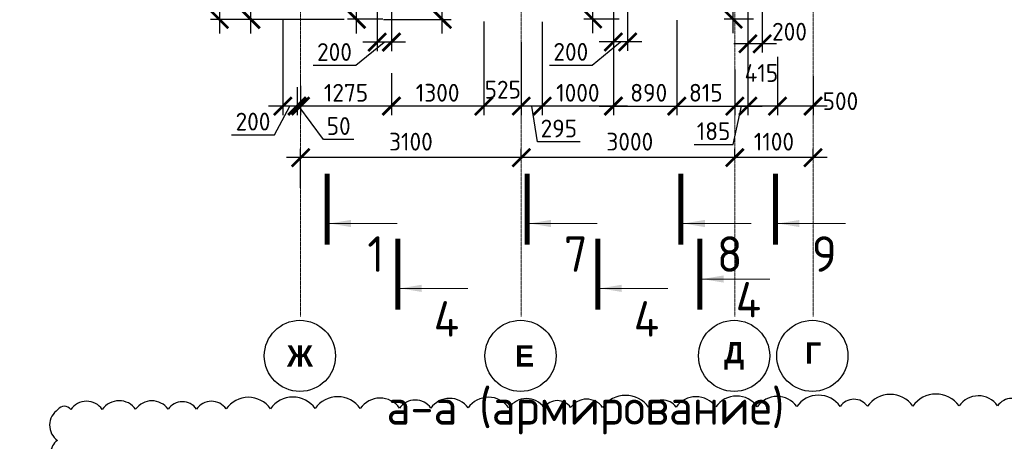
# Model space of a CAD drawing. Header units: millimetres. Extents: x 247266 to 730847, y -636031 to 10052.
# Tile 283 of 330: x 531180 to 545014, y -95396 to -89465. Entities that reach past the tile are written whole.
import ezdxf

# ---------------------------------------------------------------- set-up
doc = ezdxf.new("R2010")
doc.units = ezdxf.units.MM
doc.linetypes.add('______5', pattern=[1100, 800, -100, 100, -100])
doc.linetypes.add('осевая', pattern=[50.8, 31.75, -6.35, 6.35, -6.35])
doc.layers.add('Исправления', color=1, linetype='Continuous')
doc.layers.add('РАЗМЕРЫ', color=7, linetype='Continuous')
doc.layers.add('Оси', color=7, linetype='______5', lineweight=18)
doc.layers.add('Узлы', color=7, linetype='Continuous', lineweight=0)
doc.styles.add('Century Gothic', font='GOTHIC.TTF')
doc.styles.add('GOST-2.304_Type-B', font='GOST_Common.ttf')
doc.dimstyles.new('СПДС', dxfattribs={"dimscale": 100, "dimtxt": 2.5, "dimasz": 2.5, "dimexe": 1.25, "dimexo": 0, "dimtad": 1, "dimdec": 0, "dimtxsty": 'GOST-2.304_Type-B', "dimblk": 'ARCHTICK', "dimcen": 2.5, "dimdle": 2, "dimadec": 0, "dimazin": 2, "dimtfac": 0.75, "dimtdec": 0, "dimtmove": 1, "dimatfit": 3, "dimfxl": 1, "dimtolj": 1, "dimarcsym": 1})

# ---------------------------------------------------------------- blocks, each defined once
blk = doc.blocks.new('NSY101')
at = {"color": 0, "linetype": 'ByBlock', "lineweight": -2}
blk.add_circle((0, 0), 50, dxfattribs=at)
blk = doc.blocks.new('_ArchTick')
at = {"color": 0, "linetype": 'ByBlock', "const_width": 0.15}
blk.add_lwpolyline([(-0.5, -0.5), (0.5, 0.5)], dxfattribs=at)
blk = doc.blocks.new('*D183')
at = {"color": 0, "lineweight": -2}
for p, q in [((541227, -91406), (541227, -91281)), ((542327, -91406), (542327, -91281)), ((542527, -91406), (541027, -91406))]:
    blk.add_line(p, q, dxfattribs=at)
at = {"layer": 'DEFPOINTS', "color": 0, "ltscale": 100}
for p in [(541227, -91406), (541227, -91406), (542327, -91406)]:
    blk.add_point(p, dxfattribs=at)
at = {"color": 0, "lineweight": -2, "ltscale": 100, "xscale": 250, "yscale": 250, "zscale": 250, "rotation": 180}
blk.add_blockref('_ArchTick', (541227, -91406), dxfattribs=at)
at = {"color": 0, "lineweight": -2, "ltscale": 100, "xscale": 250, "yscale": 250, "zscale": 250}
blk.add_blockref('_ArchTick', (542327, -91406), dxfattribs=at)
at = {"color": 0, "lineweight": 0, "ltscale": 100, "insert": (541777, -91181), "char_height": 250, "width": 83333.33, "attachment_point": 5, "style": 'GOST-2.304_Type-B'}
blk.add_mtext('\\A1;1100', dxfattribs=at)
blk = doc.blocks.new('*D184')
at = {"color": 0, "lineweight": -2}
for p, q in [((538227, -91406), (538227, -91281)), ((541227, -91406), (541227, -91281)), ((541427, -91406), (538027, -91406))]:
    blk.add_line(p, q, dxfattribs=at)
at = {"layer": 'DEFPOINTS', "color": 0, "ltscale": 100}
for p in [(538227, -91406), (538227, -91406), (541227, -91406)]:
    blk.add_point(p, dxfattribs=at)
at = {"color": 0, "lineweight": -2, "ltscale": 100, "xscale": 250, "yscale": 250, "zscale": 250, "rotation": 180}
blk.add_blockref('_ArchTick', (538227, -91406), dxfattribs=at)
at = {"color": 0, "lineweight": -2, "ltscale": 100, "xscale": 250, "yscale": 250, "zscale": 250}
blk.add_blockref('_ArchTick', (541227, -91406), dxfattribs=at)
at = {"color": 0, "lineweight": 0, "ltscale": 100, "insert": (539752, -91181), "char_height": 250, "width": 83333.33, "attachment_point": 5, "style": 'GOST-2.304_Type-B'}
blk.add_mtext('\\A1;3000', dxfattribs=at)
blk = doc.blocks.new('*D185')
at = {"color": 0, "lineweight": -2}
for p, q in [((535127, -91830), (535127, -91281)), ((538227, -91406), (538227, -91281)), ((538427, -91406), (534927, -91406))]:
    blk.add_line(p, q, dxfattribs=at)
at = {"layer": 'DEFPOINTS', "color": 0, "ltscale": 100}
for p in [(535127, -91406), (538227, -91406), (535127, -91830)]:
    blk.add_point(p, dxfattribs=at)
at = {"color": 0, "lineweight": -2, "ltscale": 100, "xscale": 250, "yscale": 250, "zscale": 250, "rotation": 180}
blk.add_blockref('_ArchTick', (535127, -91406), dxfattribs=at)
at = {"color": 0, "lineweight": -2, "ltscale": 100, "xscale": 250, "yscale": 250, "zscale": 250}
blk.add_blockref('_ArchTick', (538227, -91406), dxfattribs=at)
at = {"color": 0, "lineweight": 0, "ltscale": 100, "insert": (536677, -91181), "char_height": 250, "width": 83333.33, "attachment_point": 5, "style": 'GOST-2.304_Type-B'}
blk.add_mtext('\\A1;3100', dxfattribs=at)
blk = doc.blocks.new('*D181')
at = {"color": 0, "lineweight": -2}
for p, q in [((585463, -93036), (583513, -93036)), ((583713, -93036), (583713, -93161)), ((585263, -93036), (585263, -93161))]:
    blk.add_line(p, q, dxfattribs=at)
at = {"layer": 'DEFPOINTS', "color": 0, "ltscale": 100}
for p in [(583713, -93036), (583713, -93036), (585263, -93036)]:
    blk.add_point(p, dxfattribs=at)
at = {"color": 0, "lineweight": -2, "ltscale": 100, "xscale": 250, "yscale": 250, "zscale": 250, "rotation": 180}
blk.add_blockref('_ArchTick', (583713, -93036), dxfattribs=at)
at = {"color": 0, "lineweight": -2, "ltscale": 100, "xscale": 250, "yscale": 250, "zscale": 250}
blk.add_blockref('_ArchTick', (585263, -93036), dxfattribs=at)
at = {"color": 0, "lineweight": 0, "ltscale": 100, "insert": (584488, -92811), "char_height": 250, "width": 83333.33, "attachment_point": 5, "style": 'GOST-2.304_Type-B'}
blk.add_mtext('\\A1;1550', dxfattribs=at)
blk = doc.blocks.new('*D182')
at = {"color": 0, "lineweight": -2}
for p, q in [((583913, -93036), (577813, -93036)), ((578013, -93036), (578013, -93161)), ((583713, -93036), (583713, -93161))]:
    blk.add_line(p, q, dxfattribs=at)
at = {"layer": 'DEFPOINTS', "color": 0, "ltscale": 100}
for p in [(578013, -93036), (578013, -93036), (583713, -93036)]:
    blk.add_point(p, dxfattribs=at)
at = {"color": 0, "lineweight": -2, "ltscale": 100, "xscale": 250, "yscale": 250, "zscale": 250, "rotation": 180}
blk.add_blockref('_ArchTick', (578013, -93036), dxfattribs=at)
at = {"color": 0, "lineweight": -2, "ltscale": 100, "xscale": 250, "yscale": 250, "zscale": 250}
blk.add_blockref('_ArchTick', (583713, -93036), dxfattribs=at)
at = {"color": 0, "lineweight": 0, "ltscale": 100, "insert": (580888, -92811), "char_height": 250, "width": 83333.33, "attachment_point": 5, "style": 'GOST-2.304_Type-B'}
blk.add_mtext('\\A1;5700', dxfattribs=at)
blk = doc.blocks.new('*D188')
at = {"layer": 'DEFPOINTS', "color": 0, "ltscale": 100}
for p in [(536473, -87101), (537117, -87101), (536293, -89461)]:
    blk.add_point(p, dxfattribs=at)
at = {"layer": 'РАЗМЕРЫ', "color": 0, "lineweight": -2}
for p, q in [((537117, -89661), (537117, -86901)), ((536473, -87101), (537242, -87101)), ((536293, -89461), (537242, -89461))]:
    blk.add_line(p, q, dxfattribs=at)
at = {"layer": 'РАЗМЕРЫ', "color": 0, "lineweight": -2, "ltscale": 100, "xscale": 250, "yscale": 250, "zscale": 250}
for p, rotation in [((537117, -87101), 90), ((537117, -89461), 270)]:
    blk.add_blockref('_ArchTick', p, dxfattribs=dict(at, rotation=rotation))
at = {"layer": 'РАЗМЕРЫ', "color": 0, "lineweight": 0, "ltscale": 100, "insert": (536930, -88281), "char_height": 250, "attachment_point": 5, "rotation": 90, "style": 'GOST-2.304_Type-B'}
blk.add_mtext('\\A1;2360', dxfattribs=at)
blk = doc.blocks.new('*D205')
at = {"layer": 'DEFPOINTS', "color": 0, "ltscale": 100}
for p in [(536002, -85401), (533986, -89461), (535740, -89461)]:
    blk.add_point(p, dxfattribs=at)
at = {"layer": 'РАЗМЕРЫ', "color": 0, "lineweight": -2}
for p, q in [((533986, -85201), (533986, -89661)), ((536002, -85401), (533861, -85401)), ((535740, -89461), (533861, -89461))]:
    blk.add_line(p, q, dxfattribs=at)
at = {"layer": 'РАЗМЕРЫ', "color": 0, "lineweight": -2, "ltscale": 100, "xscale": 250, "yscale": 250, "zscale": 250}
for p, rotation in [((533986, -85401), 90), ((533986, -89461), 270)]:
    blk.add_blockref('_ArchTick', p, dxfattribs=dict(at, rotation=rotation))
at = {"layer": 'РАЗМЕРЫ', "color": 0, "lineweight": 0, "ltscale": 100, "insert": (533799, -87431), "char_height": 250, "attachment_point": 5, "rotation": 90, "style": 'GOST-2.304_Type-B'}
blk.add_mtext('\\A1;4060', dxfattribs=at)
blk = doc.blocks.new('*D437')
at = {"color": 0, "lineweight": -2}
for p, q in [((557717, -91398), (557717, -91273)), ((558817, -91398), (558817, -91273)), ((559017, -91398), (557517, -91398))]:
    blk.add_line(p, q, dxfattribs=at)
at = {"layer": 'DEFPOINTS', "color": 0, "ltscale": 100}
for p in [(557717, -91398), (557717, -91398), (558817, -91398)]:
    blk.add_point(p, dxfattribs=at)
at = {"color": 0, "lineweight": -2, "ltscale": 100, "xscale": 250, "yscale": 250, "zscale": 250, "rotation": 180}
blk.add_blockref('_ArchTick', (557717, -91398), dxfattribs=at)
at = {"color": 0, "lineweight": -2, "ltscale": 100, "xscale": 250, "yscale": 250, "zscale": 250}
blk.add_blockref('_ArchTick', (558817, -91398), dxfattribs=at)
at = {"color": 0, "lineweight": 0, "ltscale": 100, "insert": (558267, -91173), "char_height": 250, "width": 83333.33, "attachment_point": 5, "style": 'GOST-2.304_Type-B'}
blk.add_mtext('\\A1;1100', dxfattribs=at)
blk = doc.blocks.new('*D438')
at = {"color": 0, "lineweight": -2}
for p, q in [((554717, -91398), (554717, -91273)), ((557717, -91398), (557717, -91273)), ((557917, -91398), (554517, -91398))]:
    blk.add_line(p, q, dxfattribs=at)
at = {"layer": 'DEFPOINTS', "color": 0, "ltscale": 100}
for p in [(554717, -91398), (554717, -91398), (557717, -91398)]:
    blk.add_point(p, dxfattribs=at)
at = {"color": 0, "lineweight": -2, "ltscale": 100, "xscale": 250, "yscale": 250, "zscale": 250, "rotation": 180}
blk.add_blockref('_ArchTick', (554717, -91398), dxfattribs=at)
at = {"color": 0, "lineweight": -2, "ltscale": 100, "xscale": 250, "yscale": 250, "zscale": 250}
blk.add_blockref('_ArchTick', (557717, -91398), dxfattribs=at)
at = {"color": 0, "lineweight": 0, "ltscale": 100, "insert": (556242, -91173), "char_height": 250, "width": 83333.33, "attachment_point": 5, "style": 'GOST-2.304_Type-B'}
blk.add_mtext('\\A1;3000', dxfattribs=at)
blk = doc.blocks.new('*D439')
at = {"color": 0, "lineweight": -2}
for p, q in [((551617, -91136), (551617, -91523)), ((554717, -91398), (554717, -91273)), ((554917, -91398), (551417, -91398))]:
    blk.add_line(p, q, dxfattribs=at)
at = {"layer": 'DEFPOINTS', "color": 0, "ltscale": 100}
for p in [(551617, -91136), (551617, -91398), (554717, -91398)]:
    blk.add_point(p, dxfattribs=at)
at = {"color": 0, "lineweight": -2, "ltscale": 100, "xscale": 250, "yscale": 250, "zscale": 250, "rotation": 180}
blk.add_blockref('_ArchTick', (551617, -91398), dxfattribs=at)
at = {"color": 0, "lineweight": -2, "ltscale": 100, "xscale": 250, "yscale": 250, "zscale": 250}
blk.add_blockref('_ArchTick', (554717, -91398), dxfattribs=at)
at = {"color": 0, "lineweight": 0, "ltscale": 100, "insert": (553167, -91173), "char_height": 250, "width": 83333.33, "attachment_point": 5, "style": 'GOST-2.304_Type-B'}
blk.add_mtext('\\A1;3100', dxfattribs=at)
blk = doc.blocks.new('*D462')
at = {"color": 0, "lineweight": -2}
for p, q in [((572386, -93283), (572386, -93158)), ((573486, -93283), (573486, -93158)), ((573686, -93283), (572186, -93283))]:
    blk.add_line(p, q, dxfattribs=at)
at = {"layer": 'DEFPOINTS', "color": 0, "ltscale": 100}
for p in [(572386, -93283), (572386, -93283), (573486, -93283)]:
    blk.add_point(p, dxfattribs=at)
at = {"color": 0, "lineweight": -2, "ltscale": 100, "xscale": 250, "yscale": 250, "zscale": 250, "rotation": 180}
blk.add_blockref('_ArchTick', (572386, -93283), dxfattribs=at)
at = {"color": 0, "lineweight": -2, "ltscale": 100, "xscale": 250, "yscale": 250, "zscale": 250}
blk.add_blockref('_ArchTick', (573486, -93283), dxfattribs=at)
at = {"color": 0, "lineweight": 0, "ltscale": 100, "insert": (572936, -93058), "char_height": 250, "width": 83333.33, "attachment_point": 5, "style": 'GOST-2.304_Type-B'}
blk.add_mtext('\\A1;1100', dxfattribs=at)
blk = doc.blocks.new('*D463')
at = {"color": 0, "lineweight": -2}
for p, q in [((569386, -93283), (569386, -93158)), ((572386, -93283), (572386, -93158)), ((572586, -93283), (569186, -93283))]:
    blk.add_line(p, q, dxfattribs=at)
at = {"layer": 'DEFPOINTS', "color": 0, "ltscale": 100}
for p in [(569386, -93283), (569386, -93283), (572386, -93283)]:
    blk.add_point(p, dxfattribs=at)
at = {"color": 0, "lineweight": -2, "ltscale": 100, "xscale": 250, "yscale": 250, "zscale": 250, "rotation": 180}
blk.add_blockref('_ArchTick', (569386, -93283), dxfattribs=at)
at = {"color": 0, "lineweight": -2, "ltscale": 100, "xscale": 250, "yscale": 250, "zscale": 250}
blk.add_blockref('_ArchTick', (572386, -93283), dxfattribs=at)
at = {"color": 0, "lineweight": 0, "ltscale": 100, "insert": (570911, -93058), "char_height": 250, "width": 83333.33, "attachment_point": 5, "style": 'GOST-2.304_Type-B'}
blk.add_mtext('\\A1;3000', dxfattribs=at)
blk = doc.blocks.new('*D464')
at = {"color": 0, "lineweight": -2}
for p, q in [((566286, -93706), (566286, -93158)), ((569386, -93283), (569386, -93158)), ((569586, -93283), (566086, -93283))]:
    blk.add_line(p, q, dxfattribs=at)
at = {"layer": 'DEFPOINTS', "color": 0, "ltscale": 100}
for p in [(566286, -93283), (569386, -93283), (566286, -93706)]:
    blk.add_point(p, dxfattribs=at)
at = {"color": 0, "lineweight": -2, "ltscale": 100, "xscale": 250, "yscale": 250, "zscale": 250, "rotation": 180}
blk.add_blockref('_ArchTick', (566286, -93283), dxfattribs=at)
at = {"color": 0, "lineweight": -2, "ltscale": 100, "xscale": 250, "yscale": 250, "zscale": 250}
blk.add_blockref('_ArchTick', (569386, -93283), dxfattribs=at)
at = {"color": 0, "lineweight": 0, "ltscale": 100, "insert": (567836, -93058), "char_height": 250, "width": 83333.33, "attachment_point": 5, "style": 'GOST-2.304_Type-B'}
blk.add_mtext('\\A1;3100', dxfattribs=at)
blk = doc.blocks.new('*D1295')
at = {"layer": 'DEFPOINTS', "color": 0, "ltscale": 100}
for p in [(541827, -89986), (542327, -90258), (541827, -90681)]:
    blk.add_point(p, dxfattribs=at)
at = {"layer": 'РАЗМЕРЫ', "color": 0, "lineweight": -2}
for p, q in [((541827, -89986), (541827, -90806)), ((542327, -90258), (542327, -90806)), ((542527, -90681), (541627, -90681))]:
    blk.add_line(p, q, dxfattribs=at)
at = {"layer": 'РАЗМЕРЫ', "color": 0, "lineweight": -2, "ltscale": 100, "xscale": 250, "yscale": 250, "zscale": 250, "rotation": 180}
blk.add_blockref('_ArchTick', (541827, -90681), dxfattribs=at)
at = {"layer": 'РАЗМЕРЫ', "color": 0, "lineweight": -2, "ltscale": 100, "xscale": 250, "yscale": 250, "zscale": 250}
blk.add_blockref('_ArchTick', (542327, -90681), dxfattribs=at)
at = {"layer": 'РАЗМЕРЫ', "color": 0, "lineweight": 0, "ltscale": 100, "insert": (542711, -90611), "char_height": 250, "attachment_point": 5, "style": 'GOST-2.304_Type-B'}
blk.add_mtext('\\A1;500', dxfattribs=at)
blk = doc.blocks.new('*D1296')
at = {"layer": 'DEFPOINTS', "color": 0, "ltscale": 100}
for p in [(541827, -90168), (541412, -90214), (541412, -90681)]:
    blk.add_point(p, dxfattribs=at)
at = {"layer": 'РАЗМЕРЫ', "color": 0, "lineweight": -2}
for p, q in [((541827, -90168), (541827, -90806)), ((541412, -90214), (541412, -90806)), ((542027, -90681), (541212, -90681))]:
    blk.add_line(p, q, dxfattribs=at)
at = {"layer": 'РАЗМЕРЫ', "color": 0, "lineweight": -2, "ltscale": 100, "xscale": 250, "yscale": 250, "zscale": 250, "rotation": 180}
blk.add_blockref('_ArchTick', (541412, -90681), dxfattribs=at)
at = {"layer": 'РАЗМЕРЫ', "color": 0, "lineweight": -2, "ltscale": 100, "xscale": 250, "yscale": 250, "zscale": 250}
blk.add_blockref('_ArchTick', (541827, -90681), dxfattribs=at)
at = {"layer": 'РАЗМЕРЫ', "color": 0, "lineweight": 0, "ltscale": 100, "insert": (541601, -90215), "char_height": 250, "attachment_point": 5, "style": 'GOST-2.304_Type-B'}
blk.add_mtext('\\A1;415', dxfattribs=at)
blk = doc.blocks.new('*D1297')
at = {"layer": 'DEFPOINTS', "color": 0, "ltscale": 100}
for p in [(541412, -89470), (541227, -90168), (541412, -90681)]:
    blk.add_point(p, dxfattribs=at)
at = {"layer": 'РАЗМЕРЫ', "color": 0, "lineweight": -2}
for p, q in [((541412, -89470), (541412, -90806)), ((541227, -90168), (541227, -90806)), ((541027, -90681), (541612, -90681)), ((541205, -91222), (541320, -90681)), ((540654, -91222), (541205, -91222))]:
    blk.add_line(p, q, dxfattribs=at)
at = {"layer": 'РАЗМЕРЫ', "color": 0, "lineweight": -2, "ltscale": 100, "xscale": 250, "yscale": 250, "zscale": 250, "rotation": 180}
blk.add_blockref('_ArchTick', (541227, -90681), dxfattribs=at)
at = {"layer": 'РАЗМЕРЫ', "color": 0, "lineweight": -2, "ltscale": 100, "xscale": 250, "yscale": 250, "zscale": 250}
blk.add_blockref('_ArchTick', (541412, -90681), dxfattribs=at)
at = {"layer": 'РАЗМЕРЫ', "color": 0, "lineweight": 0, "ltscale": 100, "insert": (540929, -91034), "char_height": 250, "attachment_point": 5, "style": 'GOST-2.304_Type-B'}
blk.add_mtext('\\A1;185', dxfattribs=at)
blk = doc.blocks.new('*D1298')
at = {"layer": 'DEFPOINTS', "color": 0, "ltscale": 100}
for p in [(538522, -89494), (539522, -90002), (538522, -90681)]:
    blk.add_point(p, dxfattribs=at)
at = {"layer": 'РАЗМЕРЫ', "color": 0, "lineweight": -2}
for p, q in [((538522, -89494), (538522, -90806)), ((539522, -90002), (539522, -90806)), ((539722, -90681), (538322, -90681))]:
    blk.add_line(p, q, dxfattribs=at)
at = {"layer": 'РАЗМЕРЫ', "color": 0, "lineweight": -2, "ltscale": 100, "xscale": 250, "yscale": 250, "zscale": 250, "rotation": 180}
blk.add_blockref('_ArchTick', (538522, -90681), dxfattribs=at)
at = {"layer": 'РАЗМЕРЫ', "color": 0, "lineweight": -2, "ltscale": 100, "xscale": 250, "yscale": 250, "zscale": 250}
blk.add_blockref('_ArchTick', (539522, -90681), dxfattribs=at)
at = {"layer": 'РАЗМЕРЫ', "color": 0, "lineweight": 0, "ltscale": 100, "insert": (539022, -90493), "char_height": 250, "attachment_point": 5, "style": 'GOST-2.304_Type-B'}
blk.add_mtext('\\A1;1000', dxfattribs=at)
blk = doc.blocks.new('*D1299')
at = {"layer": 'DEFPOINTS', "color": 0, "ltscale": 100}
for p in [(538227, -89783), (537702, -90296), (537702, -90681)]:
    blk.add_point(p, dxfattribs=at)
at = {"layer": 'РАЗМЕРЫ', "color": 0, "lineweight": -2}
for p, q in [((538227, -89783), (538227, -90806)), ((537702, -90296), (537702, -90806)), ((538427, -90681), (537502, -90681))]:
    blk.add_line(p, q, dxfattribs=at)
at = {"layer": 'РАЗМЕРЫ', "color": 0, "lineweight": -2, "ltscale": 100, "xscale": 250, "yscale": 250, "zscale": 250, "rotation": 180}
blk.add_blockref('_ArchTick', (537702, -90681), dxfattribs=at)
at = {"layer": 'РАЗМЕРЫ', "color": 0, "lineweight": -2, "ltscale": 100, "xscale": 250, "yscale": 250, "zscale": 250}
blk.add_blockref('_ArchTick', (538227, -90681), dxfattribs=at)
at = {"layer": 'РАЗМЕРЫ', "color": 0, "lineweight": 0, "ltscale": 100, "insert": (537967, -90449), "char_height": 250, "attachment_point": 5, "style": 'GOST-2.304_Type-B'}
blk.add_mtext('\\A1;525', dxfattribs=at)
blk = doc.blocks.new('*D1300')
at = {"layer": 'DEFPOINTS', "color": 0, "ltscale": 100}
for p in [(536402, -90216), (535127, -90398), (535127, -90681)]:
    blk.add_point(p, dxfattribs=at)
at = {"layer": 'РАЗМЕРЫ', "color": 0, "lineweight": -2}
for p, q in [((536402, -90216), (536402, -90806)), ((535127, -90398), (535127, -90806)), ((536602, -90681), (534927, -90681))]:
    blk.add_line(p, q, dxfattribs=at)
at = {"layer": 'РАЗМЕРЫ', "color": 0, "lineweight": -2, "ltscale": 100, "xscale": 250, "yscale": 250, "zscale": 250, "rotation": 180}
blk.add_blockref('_ArchTick', (535127, -90681), dxfattribs=at)
at = {"layer": 'РАЗМЕРЫ', "color": 0, "lineweight": -2, "ltscale": 100, "xscale": 250, "yscale": 250, "zscale": 250}
blk.add_blockref('_ArchTick', (536402, -90681), dxfattribs=at)
at = {"layer": 'РАЗМЕРЫ', "color": 0, "lineweight": 0, "ltscale": 100, "insert": (535765, -90493), "char_height": 250, "attachment_point": 5, "style": 'GOST-2.304_Type-B'}
blk.add_mtext('\\A1;1275', dxfattribs=at)
blk = doc.blocks.new('*D1302')
at = {"layer": 'DEFPOINTS', "color": 0, "ltscale": 100}
for p in [(539522, -89486), (540412, -89474), (540412, -90681)]:
    blk.add_point(p, dxfattribs=at)
at = {"layer": 'РАЗМЕРЫ', "color": 0, "lineweight": -2}
for p, q in [((539522, -89486), (539522, -90806)), ((540412, -89474), (540412, -90806)), ((539322, -90681), (540612, -90681))]:
    blk.add_line(p, q, dxfattribs=at)
at = {"layer": 'РАЗМЕРЫ', "color": 0, "lineweight": -2, "ltscale": 100, "xscale": 250, "yscale": 250, "zscale": 250, "rotation": 180}
blk.add_blockref('_ArchTick', (539522, -90681), dxfattribs=at)
at = {"layer": 'РАЗМЕРЫ', "color": 0, "lineweight": -2, "ltscale": 100, "xscale": 250, "yscale": 250, "zscale": 250}
blk.add_blockref('_ArchTick', (540412, -90681), dxfattribs=at)
at = {"layer": 'РАЗМЕРЫ', "color": 0, "lineweight": 0, "ltscale": 100, "insert": (540018, -90493), "char_height": 250, "attachment_point": 5, "style": 'GOST-2.304_Type-B'}
blk.add_mtext('\\A1;890', dxfattribs=at)
blk = doc.blocks.new('*D1303')
at = {"layer": 'DEFPOINTS', "color": 0, "ltscale": 100}
for p in [(540412, -89474), (541227, -90356), (541227, -90681)]:
    blk.add_point(p, dxfattribs=at)
at = {"layer": 'РАЗМЕРЫ', "color": 0, "lineweight": -2}
for p, q in [((540412, -89474), (540412, -90806)), ((541227, -90356), (541227, -90806)), ((540212, -90681), (541427, -90681))]:
    blk.add_line(p, q, dxfattribs=at)
at = {"layer": 'РАЗМЕРЫ', "color": 0, "lineweight": -2, "ltscale": 100, "xscale": 250, "yscale": 250, "zscale": 250, "rotation": 180}
blk.add_blockref('_ArchTick', (540412, -90681), dxfattribs=at)
at = {"layer": 'РАЗМЕРЫ', "color": 0, "lineweight": -2, "ltscale": 100, "xscale": 250, "yscale": 250, "zscale": 250}
blk.add_blockref('_ArchTick', (541227, -90681), dxfattribs=at)
at = {"layer": 'РАЗМЕРЫ', "color": 0, "lineweight": 0, "ltscale": 100, "insert": (540820, -90493), "char_height": 250, "attachment_point": 5, "style": 'GOST-2.304_Type-B'}
blk.add_mtext('\\A1;815', dxfattribs=at)
blk = doc.blocks.new('*D1304')
at = {"layer": 'DEFPOINTS', "color": 0, "ltscale": 100}
for p in [(538522, -89494), (538227, -90505), (538227, -90681)]:
    blk.add_point(p, dxfattribs=at)
at = {"layer": 'РАЗМЕРЫ', "color": 0, "lineweight": -2}
for p, q in [((538522, -89494), (538522, -90806)), ((538227, -90505), (538227, -90806)), ((538722, -90681), (538027, -90681)), ((538455, -91184), (538375, -90681)), ((539055, -91184), (538455, -91184))]:
    blk.add_line(p, q, dxfattribs=at)
at = {"layer": 'РАЗМЕРЫ', "color": 0, "lineweight": -2, "ltscale": 100, "xscale": 250, "yscale": 250, "zscale": 250, "rotation": 180}
blk.add_blockref('_ArchTick', (538227, -90681), dxfattribs=at)
at = {"layer": 'РАЗМЕРЫ', "color": 0, "lineweight": -2, "ltscale": 100, "xscale": 250, "yscale": 250, "zscale": 250}
blk.add_blockref('_ArchTick', (538522, -90681), dxfattribs=at)
at = {"layer": 'РАЗМЕРЫ', "color": 0, "lineweight": 0, "ltscale": 100, "insert": (538755, -90996), "char_height": 250, "attachment_point": 5, "style": 'GOST-2.304_Type-B'}
blk.add_mtext('\\A1;295', dxfattribs=at)
blk = doc.blocks.new('*D1305')
at = {"layer": 'DEFPOINTS', "color": 0, "ltscale": 100}
for p in [(537702, -89493), (536402, -90488), (536402, -90681)]:
    blk.add_point(p, dxfattribs=at)
at = {"layer": 'РАЗМЕРЫ', "color": 0, "lineweight": -2}
for p, q in [((537702, -89493), (537702, -90806)), ((536402, -90488), (536402, -90806)), ((537902, -90681), (536202, -90681))]:
    blk.add_line(p, q, dxfattribs=at)
at = {"layer": 'РАЗМЕРЫ', "color": 0, "lineweight": -2, "ltscale": 100, "xscale": 250, "yscale": 250, "zscale": 250, "rotation": 180}
blk.add_blockref('_ArchTick', (536402, -90681), dxfattribs=at)
at = {"layer": 'РАЗМЕРЫ', "color": 0, "lineweight": -2, "ltscale": 100, "xscale": 250, "yscale": 250, "zscale": 250}
blk.add_blockref('_ArchTick', (537702, -90681), dxfattribs=at)
at = {"layer": 'РАЗМЕРЫ', "color": 0, "lineweight": 0, "ltscale": 100, "insert": (537052, -90493), "char_height": 250, "attachment_point": 5, "style": 'GOST-2.304_Type-B'}
blk.add_mtext('\\A1;1300', dxfattribs=at)
blk = doc.blocks.new('*D1301')
at = {"layer": 'DEFPOINTS', "color": 0, "ltscale": 100}
for p in [(535077, -90414), (535127, -90398), (535077, -90681)]:
    blk.add_point(p, dxfattribs=at)
at = {"layer": 'РАЗМЕРЫ', "color": 0, "lineweight": -2}
for p, q in [((535077, -90414), (535077, -90806)), ((535127, -90398), (535127, -90806)), ((535327, -90681), (534877, -90681)), ((535449, -91149), (535102, -90681)), ((535875, -91149), (535449, -91149))]:
    blk.add_line(p, q, dxfattribs=at)
at = {"layer": 'РАЗМЕРЫ', "color": 0, "lineweight": -2, "ltscale": 100, "xscale": 250, "yscale": 250, "zscale": 250}
blk.add_blockref('_ArchTick', (535077, -90681), dxfattribs=at)
at = {"layer": 'РАЗМЕРЫ', "color": 0, "lineweight": -2, "ltscale": 100, "xscale": 250, "yscale": 250, "zscale": 250, "rotation": 180}
blk.add_blockref('_ArchTick', (535127, -90681), dxfattribs=at)
at = {"layer": 'РАЗМЕРЫ', "color": 0, "lineweight": 0, "ltscale": 100, "insert": (535662, -90961), "char_height": 250, "attachment_point": 5, "style": 'GOST-2.304_Type-B'}
blk.add_mtext('\\A1;50', dxfattribs=at)
blk = doc.blocks.new('*D1306')
at = {"layer": 'DEFPOINTS', "color": 0, "ltscale": 100}
for p in [(534877, -89461), (535077, -90414), (534877, -90681)]:
    blk.add_point(p, dxfattribs=at)
at = {"layer": 'РАЗМЕРЫ', "color": 0, "lineweight": -2}
for p, q in [((534877, -89461), (534877, -90806)), ((535077, -90414), (535077, -90806)), ((535277, -90681), (534677, -90681)), ((534758, -91087), (534977, -90681)), ((534158, -91087), (534758, -91087))]:
    blk.add_line(p, q, dxfattribs=at)
at = {"layer": 'РАЗМЕРЫ', "color": 0, "lineweight": -2, "ltscale": 100, "xscale": 250, "yscale": 250, "zscale": 250, "rotation": 180}
blk.add_blockref('_ArchTick', (534877, -90681), dxfattribs=at)
at = {"layer": 'РАЗМЕРЫ', "color": 0, "lineweight": -2, "ltscale": 100, "xscale": 250, "yscale": 250, "zscale": 250}
blk.add_blockref('_ArchTick', (535077, -90681), dxfattribs=at)
at = {"layer": 'РАЗМЕРЫ', "color": 0, "lineweight": 0, "ltscale": 100, "insert": (534458, -90899), "char_height": 250, "attachment_point": 5, "style": 'GOST-2.304_Type-B'}
blk.add_mtext('\\A1;200', dxfattribs=at)
blk = doc.blocks.new('*D1314')
at = {"layer": 'DEFPOINTS', "color": 0, "ltscale": 100}
for p in [(541412, -87628), (541612, -87658), (541412, -89804)]:
    blk.add_point(p, dxfattribs=at)
at = {"layer": 'РАЗМЕРЫ', "color": 0, "lineweight": -2}
for p, q in [((541412, -87628), (541412, -89929)), ((541612, -87658), (541612, -89929)), ((541812, -89804), (541212, -89804))]:
    blk.add_line(p, q, dxfattribs=at)
at = {"layer": 'РАЗМЕРЫ', "color": 0, "lineweight": -2, "ltscale": 100, "xscale": 250, "yscale": 250, "zscale": 250, "rotation": 180}
blk.add_blockref('_ArchTick', (541412, -89804), dxfattribs=at)
at = {"layer": 'РАЗМЕРЫ', "color": 0, "lineweight": -2, "ltscale": 100, "xscale": 250, "yscale": 250, "zscale": 250}
blk.add_blockref('_ArchTick', (541612, -89804), dxfattribs=at)
at = {"layer": 'РАЗМЕРЫ', "color": 0, "lineweight": 0, "ltscale": 100, "insert": (541996, -89634), "char_height": 250, "attachment_point": 5, "style": 'GOST-2.304_Type-B'}
blk.add_mtext('\\A1;200', dxfattribs=at)
blk = doc.blocks.new('*D1315')
at = {"layer": 'DEFPOINTS', "color": 0, "ltscale": 100}
for p in [(541204, -88458), (541612, -88458), (541491, -89457)]:
    blk.add_point(p, dxfattribs=at)
at = {"layer": 'РАЗМЕРЫ', "color": 0, "lineweight": -2}
for p, q in [((541204, -89657), (541204, -88258)), ((541612, -88458), (541079, -88458)), ((541491, -89457), (541079, -89457))]:
    blk.add_line(p, q, dxfattribs=at)
at = {"layer": 'РАЗМЕРЫ', "color": 0, "lineweight": -2, "ltscale": 100, "xscale": 250, "yscale": 250, "zscale": 250}
for p, rotation in [((541204, -88458), 90), ((541204, -89457), 270)]:
    blk.add_blockref('_ArchTick', p, dxfattribs=dict(at, rotation=rotation))
at = {"layer": 'РАЗМЕРЫ', "color": 0, "lineweight": 0, "ltscale": 100, "insert": (541017, -88958), "char_height": 250, "attachment_point": 5, "rotation": 90, "style": 'GOST-2.304_Type-B'}
blk.add_mtext('\\A1;1000', dxfattribs=at)
blk = doc.blocks.new('*D1321')
at = {"layer": 'DEFPOINTS', "color": 0, "ltscale": 100}
for p in [(539522, -87628), (539722, -87658), (539522, -89779)]:
    blk.add_point(p, dxfattribs=at)
at = {"layer": 'РАЗМЕРЫ', "color": 0, "lineweight": -2}
for p, q in [((539522, -87628), (539522, -89904)), ((539722, -87658), (539722, -89904)), ((539223, -90106), (539622, -89779)), ((539922, -89779), (539322, -89779)), ((538623, -90106), (539223, -90106))]:
    blk.add_line(p, q, dxfattribs=at)
at = {"layer": 'РАЗМЕРЫ', "color": 0, "lineweight": -2, "ltscale": 100, "xscale": 250, "yscale": 250, "zscale": 250, "rotation": 180}
blk.add_blockref('_ArchTick', (539522, -89779), dxfattribs=at)
at = {"layer": 'РАЗМЕРЫ', "color": 0, "lineweight": -2, "ltscale": 100, "xscale": 250, "yscale": 250, "zscale": 250}
blk.add_blockref('_ArchTick', (539722, -89779), dxfattribs=at)
at = {"layer": 'РАЗМЕРЫ', "color": 0, "lineweight": 0, "ltscale": 100, "insert": (538923, -89918), "char_height": 250, "attachment_point": 5, "style": 'GOST-2.304_Type-B'}
blk.add_mtext('\\A1;200', dxfattribs=at)
blk = doc.blocks.new('*D1322')
at = {"layer": 'DEFPOINTS', "color": 0, "ltscale": 100}
for p in [(539231, -88458), (539722, -88458), (539601, -89457)]:
    blk.add_point(p, dxfattribs=at)
at = {"layer": 'РАЗМЕРЫ', "color": 0, "lineweight": -2}
for p, q in [((539231, -89657), (539231, -88258)), ((539722, -88458), (539106, -88458)), ((539601, -89457), (539106, -89457))]:
    blk.add_line(p, q, dxfattribs=at)
at = {"layer": 'РАЗМЕРЫ', "color": 0, "lineweight": -2, "ltscale": 100, "xscale": 250, "yscale": 250, "zscale": 250}
for p, rotation in [((539231, -88458), 90), ((539231, -89457), 270)]:
    blk.add_blockref('_ArchTick', p, dxfattribs=dict(at, rotation=rotation))
at = {"layer": 'РАЗМЕРЫ', "color": 0, "lineweight": 0, "ltscale": 100, "insert": (539043, -88958), "char_height": 250, "attachment_point": 5, "rotation": 90, "style": 'GOST-2.304_Type-B'}
blk.add_mtext('\\A1;1000', dxfattribs=at)
blk = doc.blocks.new('*D1324')
at = {"layer": 'DEFPOINTS', "color": 0, "ltscale": 100}
for p in [(536402, -87660), (536202, -87760), (536202, -89781)]:
    blk.add_point(p, dxfattribs=at)
at = {"layer": 'РАЗМЕРЫ', "color": 0, "lineweight": -2}
for p, q in [((536402, -87660), (536402, -89906)), ((536202, -87760), (536202, -89906)), ((535903, -90107), (536302, -89781)), ((536602, -89781), (536002, -89781)), ((535303, -90107), (535903, -90107))]:
    blk.add_line(p, q, dxfattribs=at)
at = {"layer": 'РАЗМЕРЫ', "color": 0, "lineweight": -2, "ltscale": 100, "xscale": 250, "yscale": 250, "zscale": 250, "rotation": 180}
blk.add_blockref('_ArchTick', (536202, -89781), dxfattribs=at)
at = {"layer": 'РАЗМЕРЫ', "color": 0, "lineweight": -2, "ltscale": 100, "xscale": 250, "yscale": 250, "zscale": 250}
blk.add_blockref('_ArchTick', (536402, -89781), dxfattribs=at)
at = {"layer": 'РАЗМЕРЫ', "color": 0, "lineweight": 0, "ltscale": 100, "insert": (535603, -89920), "char_height": 250, "attachment_point": 5, "style": 'GOST-2.304_Type-B'}
blk.add_mtext('\\A1;200', dxfattribs=at)
blk = doc.blocks.new('*D1325')
at = {"layer": 'DEFPOINTS', "color": 0, "ltscale": 100}
for p in [(535911, -88460), (536402, -88460), (536281, -89459)]:
    blk.add_point(p, dxfattribs=at)
at = {"layer": 'РАЗМЕРЫ', "color": 0, "lineweight": -2}
for p, q in [((535911, -89659), (535911, -88260)), ((536402, -88460), (535786, -88460)), ((536281, -89459), (535786, -89459))]:
    blk.add_line(p, q, dxfattribs=at)
at = {"layer": 'РАЗМЕРЫ', "color": 0, "lineweight": -2, "ltscale": 100, "xscale": 250, "yscale": 250, "zscale": 250}
for p, rotation in [((535911, -88460), 90), ((535911, -89459), 270)]:
    blk.add_blockref('_ArchTick', p, dxfattribs=dict(at, rotation=rotation))
at = {"layer": 'РАЗМЕРЫ', "color": 0, "lineweight": 0, "ltscale": 100, "insert": (535723, -88959), "char_height": 250, "attachment_point": 5, "rotation": 90, "style": 'GOST-2.304_Type-B'}
blk.add_mtext('\\A1;1000', dxfattribs=at)
blk = doc.blocks.new('*D2921')
at = {"layer": 'DEFPOINTS', "color": 0, "ltscale": 100}
for p in [(534428, -85881), (534877, -85881), (534877, -89461)]:
    blk.add_point(p, dxfattribs=at)
at = {"layer": 'РАЗМЕРЫ', "color": 0, "lineweight": -2}
for p, q in [((534428, -89661), (534428, -85681)), ((534877, -85881), (534303, -85881)), ((534877, -89461), (534303, -89461))]:
    blk.add_line(p, q, dxfattribs=at)
at = {"layer": 'РАЗМЕРЫ', "color": 0, "lineweight": -2, "ltscale": 100, "xscale": 250, "yscale": 250, "zscale": 250}
for p, rotation in [((534428, -85881), 90), ((534428, -89461), 270)]:
    blk.add_blockref('_ArchTick', p, dxfattribs=dict(at, rotation=rotation))
at = {"layer": 'РАЗМЕРЫ', "color": 0, "lineweight": 0, "ltscale": 100, "insert": (534240, -87671), "char_height": 250, "attachment_point": 5, "rotation": 90, "style": 'GOST-2.304_Type-B'}
blk.add_mtext('\\A1;3580', dxfattribs=at)

msp = doc.modelspace()

# ---------------------------------------------------------------- linework, layer by layer
at = {"layer": 'Исправления'}
msp.add_lwpolyline([(545314.19, -94894, 0.52056705), (544919.62, -94895.62, 0.52056705), (544377.49, -94897.85, 0.52056705), (543728.72, -94900.51, 0.52056705), (543092.2, -94903.13, 0.52056705), (542708.6, -94904.7, 0.52056705), (542097.21, -94907.22, 0.52056705), (541543.2, -94909.49, 0.52056705), (540960.76, -94911.89, 0.52056705), (540401.93, -94914.18, 0.52056705), (540015.96, -94915.77, 0.52056705), (539370.75, -94918.42, 0.52056705), (538920.69, -94920.27, 0.52056705), (538546.54, -94921.81, 0.52056705), (538053.25, -94923.83, 0.52056705), (537480.35, -94926.19, 0.52056705), (536957.48, -94928.34, 0.52056705), (536517.19, -94930.15, 0.52056705), (535966.01, -94932.41, 0.52056705), (535332.55, -94935.01, 0.52056705), (534703.79, -94937.6, 0.52056705), (534081.1, -94940.16, 0.52056705), (533665.04, -94941.87, 0.52056705), (533265.31, -94943.51, 0.52056705), (532809.14, -94945.38, 0.52056705), (532341.11, -94947.31, 0.52056705), (531896.46, -94949.13, 0.52056705), (531717.44, -94949.87, 0.52056705), (531710.64, -95384, 0.52056705), (531705.01, -95742.9, 0.52056705)], format="xyb", dxfattribs=at)
at = {"layer": 'Оси', "linetype": 'осевая', "lineweight": 0, "ltscale": 0.3, "transparency": 33554687}
for p, q in [((535127.33, -93638.4), (535127.33, -84731.64)), ((538227.33, -93638.4), (538227.33, -84731.64)), ((541227.33, -93638.4), (541227.33, -84731.64)), ((542327.33, -93638.4), (542327.33, -84731.64))]:
    msp.add_line(p, q, dxfattribs=at)
at = {"layer": 'Узлы', "linetype": 'Continuous', "lineweight": 0}
for p, q in [((535533.22, -92331.8, 200), (536483.22, -92331.8, 200)), ((538343.54, -92331.8, 200), (539293.54, -92331.8, 200)), ((540505.84, -92331.8, 200), (541455.84, -92331.8, 200)), ((541834.83, -92331.8, 200), (542784.83, -92331.8, 200)), ((540769.08, -93112.66, 200), (541719.08, -93112.66, 200)), ((536525.77, -93244.2, 200), (537475.77, -93244.2, 200)), ((539336.08, -93244.2, 200), (540286.08, -93244.2, 200))]:
    msp.add_line(p, q, dxfattribs=at)
at = {"layer": 'Узлы', "linetype": 'Continuous', "lineweight": 0, "const_width": 70, "elevation": 200}
for points in [[(535498.22, -92631.8), (535498.22, -91631.8)], [(538308.54, -92631.8), (538308.54, -91631.8)], [(540470.84, -92631.8), (540470.84, -91631.8)], [(541799.83, -92631.8), (541799.83, -91631.8)], [(536490.77, -93544.2), (536490.77, -92544.2)], [(539301.08, -93544.2), (539301.08, -92544.2)], [(540734.08, -93544.2), (540734.08, -92544.2)]]:
    msp.add_lwpolyline(points, dxfattribs=at)
at = {"layer": 'Узлы', "linetype": 'Continuous', "lineweight": 0}
for points in [[(535533.22, -92331.8, 200), (535833.67, -92382.08, 200), (535833.67, -92281.52, 200)], [(538343.54, -92331.8, 200), (538643.99, -92382.08, 200), (538643.99, -92281.52, 200)], [(540505.84, -92331.8, 200), (540806.29, -92382.08, 200), (540806.29, -92281.52, 200)], [(541834.83, -92331.8, 200), (542135.28, -92382.08, 200), (542135.28, -92281.52, 200)], [(540769.08, -93112.66, 200), (541069.53, -93162.94, 200), (541069.53, -93062.39, 200)], [(536525.77, -93244.2, 200), (536826.22, -93294.48, 200), (536826.22, -93193.92, 200)], [(539336.08, -93244.2, 200), (539636.53, -93294.48, 200), (539636.53, -93193.92, 200)]]:
    msp.add_solid(points, dxfattribs=at)

# ---------------------------------------------------------------- block references
at = {"layer": 'Оси', "linetype": 'Continuous', "lineweight": 25, "transparency": 33554687, "xscale": 9.999999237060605, "yscale": 9.999999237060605, "zscale": 9.999999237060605, "rotation": 90.00000000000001}
for p in [(535117.23, -94193.82), (538217.23, -94193.82), (541217.23, -94193.82), (542317.23, -94193.82)]:
    msp.add_blockref('NSY101', p, dxfattribs=at)

# ---------------------------------------------------------------- texts
at = {"layer": 'Оси', "linetype": 'Continuous', "lineweight": 25, "transparency": 33554687, "char_height": 300, "attachment_point": 5, "style": 'Century Gothic'}
for s, insert, width in [('\\A1;{\\fCentury Gothic|i0|b1;\\H300.000000;\\W1.000000;\\C16;Ж}\\P', (535117.23, -94193.82), 540), ('\\A1;{\\fCentury Gothic|i0|b1;\\H300.000000;\\W1.000000;\\C16; Е}\\P', (538217.23, -94193.82), 480), ('\\A1;{\\fCentury Gothic|i0|b1;\\H300.000000;\\W1.000000;\\C16;Д}\\P', (541217.23, -94193.82), 470), ('\\A1;{\\fCentury Gothic|i0|b1;\\H300.000000;\\W1.000000;\\C16;Г}\\P', (542327.33, -94152.88), 345)]:
    msp.add_mtext(s, dxfattribs=dict(at, insert=insert, width=width))
at = {"layer": 'РАЗМЕРЫ', "insert": (539128.99, -94979.61), "char_height": 500, "attachment_point": 5, "style": 'GOST-2.304_Type-B'}
msp.add_mtext_dynamic_manual_height_columns('а-а (армирование)', width=6973.3337, gutter_width=625, heights=[0], dxfattribs=at)
at = {"layer": 'Узлы', "linetype": 'Continuous', "lineweight": 0, "char_height": 500, "attachment_point": 5, "style": 'GOST-2.304_Type-B'}
for s, insert in [('1', (536183.22, -92761.8, 200)), ('7', (538993.54, -92761.8, 200)), ('8', (541155.84, -92761.8, 200)), ('9', (542484.83, -92761.8, 200)), ('4', (541419.07, -93404.21, 200)), ('4', (537175.77, -93674.2, 200)), ('4', (539986.08, -93674.2, 200))]:
    msp.add_mtext_dynamic_manual_height_columns(s, width=723.8798, gutter_width=25, heights=[0], dxfattribs=dict(at, insert=insert))

# ---------------------------------------------------------------- dimensions: what is measured, and where the dimension line sits
at = {"lineweight": 0}
for base, p1, p2, picture, middle in [((535127.33, -91406.1), (538227.33, -91406.1), (535127.33, -91829.63), '*D185', (536677.33, -91406.1)), ((538227.33, -91406.1), (541227.33, -91406.1), (538227.33, -91406.1), '*D184', (539752.49, -91406.1)), ((541227.33, -91406.1), (542327.33, -91406.1), (541227.33, -91406.1), '*D183', (541777.33, -91406.1)), ((551616.96, -91398.18), (554716.96, -91398.18), (551616.96, -91135.74), '*D439', (553166.96, -91398.18)), ((554716.96, -91398.18), (557716.96, -91398.18), (554716.96, -91398.18), '*D438', (556242.12, -91398.18)), ((557716.96, -91398.18), (558816.96, -91398.18), (557716.96, -91398.18), '*D437', (558266.96, -91398.18)), ((578012.79, -93036.4), (583712.79, -93036.4), (578012.79, -93036.4), '*D182', (580887.94, -93036.4)), ((583712.79, -93036.4), (585262.79, -93036.4), (583712.79, -93036.4), '*D181', (584487.79, -93036.4)), ((566285.83, -93282.83), (569385.83, -93282.83), (566285.83, -93706.36), '*D464', (567835.83, -93282.83)), ((569385.83, -93282.83), (572385.83, -93282.83), (569385.83, -93282.83), '*D463', (570910.99, -93282.83)), ((572385.83, -93282.83), (573485.83, -93282.83), (572385.83, -93282.83), '*D462', (572935.83, -93282.83))]:
    dim = msp.add_linear_dim(base=base, p1=p1, p2=p2, angle=180, dimstyle='СПДС', override={"dimgap": 1}, dxfattribs=at)
    dim.commit()
    dim.dimension.update_dxf_attribs({"geometry": picture, "text_midpoint": middle, "dimtype": 160})
at = {"layer": 'РАЗМЕРЫ', "lineweight": 0}
for base, p1, p2, angle, picture, middle in [((533986.29, -89460.89), (536001.93, -85400.89), (535739.6, -89460.89), 90, '*D205', (533798.67, -87430.89)), ((534427.55, -85880.89), (534877.33, -89460.89), (534877.33, -85880.89), 90, '*D2921', (534239.93, -87670.89)), ((537117.14, -87100.89), (536293.26, -89460.89), (536472.55, -87100.89), 90, '*D188', (536929.51, -88280.89)), ((535910.71, -88459.63), (536280.96, -89459.23), (536401.95, -88459.63), 90, '*D1325', (535723.09, -88959.43)), ((539231.1, -88457.76), (539601.34, -89457.36), (539722.33, -88457.76), 90, '*D1322', (539043.47, -88957.56)), ((541204.22, -88457.76), (541491.34, -89457.36), (541612.33, -88457.76), 90, '*D1315', (541016.59, -88957.56)), ((536401.87, -90680.57), (537702.33, -89492.62, 200), (536401.87, -90488.46), 180, '*D1305', (537052.1, -90492.94)), ((538522.33, -90680.57), (539522.33, -90002.12), (538522.33, -89493.61, 200), 180, '*D1298', (539022.33, -90492.94)), ((541227.33, -90680.57), (540412.33, -89474, 4.52), (541227.33, -90356.43, -200), 180, '*D1303', (540819.83, -90492.94)), ((535127.33, -90680.57), (536401.87, -90215.95, -200), (535127.33, -90398.09, -560), 180, '*D1300', (535764.6, -90492.69))]:
    dim = msp.add_linear_dim(base=base, p1=p1, p2=p2, angle=angle, dimstyle='СПДС', dxfattribs=at)
    dim.commit()
    dim.dimension.update_dxf_attribs({"geometry": picture, "text_midpoint": middle})
for base, p1, p2, picture, middle in [((536201.95, -89780.66), (536401.95, -87659.63), (536201.95, -87759.63), '*D1324', (535840.52, -90107.43)), ((539522.33, -89778.79), (539722.33, -87657.76), (539522.33, -87627.7), '*D1321', (539160.9, -90105.57)), ((541412.33, -89803.64), (541612.33, -87657.76), (541412.33, -87627.7), '*D1314', (541996.33, -89821.49))]:
    dim = msp.add_linear_dim(base=base, p1=p1, p2=p2, dimstyle='СПДС', dxfattribs=at)
    dim.commit()
    dim.dimension.update_dxf_attribs({"geometry": picture, "text_midpoint": middle, "dimtype": 160})
for base, p1, p2, picture, middle in [((534877.33, -90680.57), (535077.33, -90414.43, -200), (534877.33, -89460.89), '*D1306', (534695.63, -91086.82)), ((538227.33, -90680.57), (538522.33, -89493.61, 200), (538227.33, -90504.69, -200), '*D1304', (538517.29, -91184.02)), ((540412.33, -90680.57), (539522.33, -89486.05, 200), (540412.33, -89474, 4.52), '*D1302', (540017.71, -90680.57)), ((541412.33, -90680.57), (541227.33, -90168.29, -200), (541412.33, -89469.61, 246.39), '*D1297', (541142.01, -91221.8)), ((537702.33, -90680.57), (538227.33, -89783.07, -560), (537702.33, -90295.61), '*D1299', (537967.32, -90636.69)), ((541412.33, -90680.57), (541827.33, -90168.29, -200), (541412.33, -90214.27), '*D1296', (541601.45, -90402.78)), ((541827.33, -90680.57), (542327.33, -90258.07, -560), (541827.33, -89986.31, -200), '*D1295', (542710.98, -90798.29)), ((535077.33, -90680.57), (535127.33, -90398.09, -560), (535077.33, -90414.43, -200), '*D1301', (535511.88, -91149.06))]:
    dim = msp.add_linear_dim(base=base, p1=p1, p2=p2, angle=180, dimstyle='СПДС', dxfattribs=at)
    dim.commit()
    dim.dimension.update_dxf_attribs({"geometry": picture, "text_midpoint": middle, "dimtype": 160})

doc.saveas('drawing.dxf')
